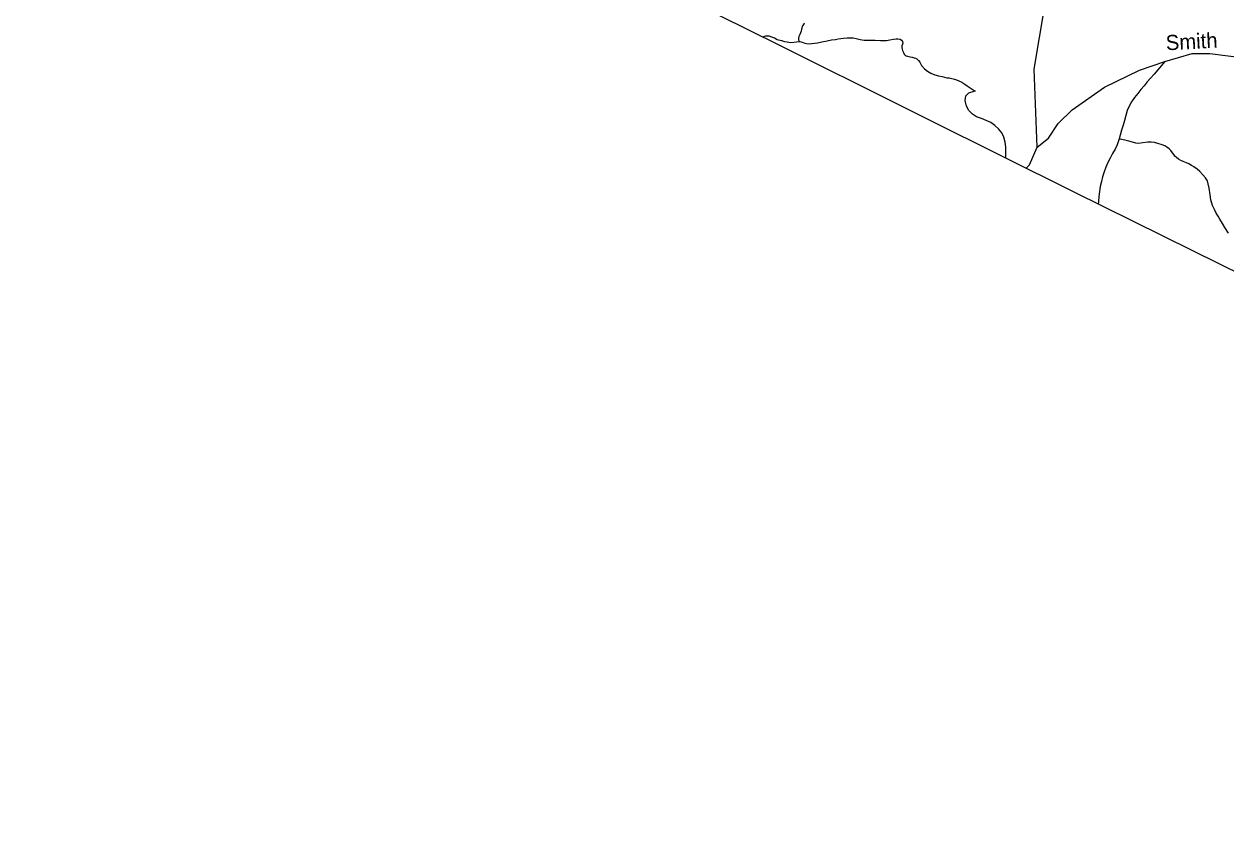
# Model space of a CAD drawing. Extents: x 2056842 to 2160602, y 826753 to 1016856.
# Drawn here: x 2087342 to 2099244, y 837921 to 845771 of the extents above; entities that cross this region are included whole.
import ezdxf

# ---------------------------------------------------------------- set-up
doc = ezdxf.new("R2010")
doc.units = 0
for name, color, linetype in [('Exist Boundary Political CountyLine', 7, 'Continuous'), ('Exist Hydrographic Creek Single Shore', 7, 'Continuous'), ('Exist Hydrographic Creek Single Shore Label', 7, 'Continuous'), ('Exist Hydrographic Misc Water Feature', 7, 'Continuous')]:
    doc.layers.add(name, color=color, linetype=linetype)

msp = doc.modelspace()

# ---------------------------------------------------------------- linework, layer by layer
at = {"layer": 'Exist Boundary Political CountyLine'}
msp.add_lwpolyline([(2087202, 846842), (2088279, 846703), (2089061, 846621), (2089593, 846564), (2090401, 846476), (2091507, 846372), (2092417, 846284), (2093038, 846221), (2093614, 846163), (2094823, 845563), (2096040, 844956), (2096291, 844828), (2097736, 844110), (2098906, 843531), (2099955, 843015), (2100389, 842806), (2101933, 842033), (2102162, 841869), (2110170, 837921)], dxfattribs=at)
at = {"layer": 'Exist Hydrographic Creek Single Shore'}
for points in [[(2097373, 844551), (2097346, 845326), (2097452, 845951), (2097526, 846143), (2097693, 846304), (2097909, 846411)], [(2097373, 844551), (2097486, 844643), (2097581, 844787), (2097722, 844922), (2098042, 845147), (2098387, 845314), (2098640, 845402), (2098911, 845481), (2099083, 845481), (2099628, 845411)], [(2097267, 844343), (2097299, 844376), (2097373, 844551)]]:
    msp.add_lwpolyline(points, dxfattribs=at)
at = {"layer": 'Exist Hydrographic Misc Water Feature'}
for points in [[(2095066, 845779), (2095063, 845771), (2095052, 845753), (2095042, 845721), (2095038, 845701), (2095024, 845669), (2095014, 845649), (2095010, 845633), (2095012, 845616), (2095017, 845603), (2095022, 845599), (2095024, 845597)], [(2094657, 845645), (2094668, 845648), (2094687, 845654), (2094693, 845655), (2094700, 845656), (2094716, 845654), (2094744, 845646), (2094772, 845634), (2094800, 845620), (2094842, 845608), (2094874, 845600), (2094900, 845594), (2094932, 845590), (2094966, 845593), (2094990, 845595), (2095022, 845599), (2095024, 845597)], [(2095024, 845597), (2095046, 845591), (2095064, 845585), (2095090, 845579), (2095118, 845577), (2095168, 845583), (2095198, 845585), (2095242, 845595), (2095294, 845606), (2095338, 845614), (2095376, 845618), (2095404, 845624), (2095456, 845630), (2095494, 845636), (2095530, 845636), (2095554, 845635), (2095582, 845628), (2095622, 845619), (2095660, 845613), (2095700, 845611), (2095730, 845613), (2095770, 845613), (2095824, 845609), (2095836, 845607), (2095858, 845609), (2095882, 845609), (2095916, 845615), (2095952, 845622), (2095978, 845625), (2095996, 845626), (2096018, 845622), (2096030, 845612), (2096040, 845598), (2096044, 845582), (2096042, 845572), (2096036, 845554), (2096036, 845538), (2096038, 845524), (2096040, 845510), (2096050, 845488), (2096057, 845474), (2096064, 845468), (2096068, 845464), (2096076, 845458), (2096091, 845454), (2096115, 845448), (2096137, 845442), (2096155, 845438), (2096169, 845434), (2096182, 845426), (2096199, 845412), (2096213, 845394), (2096229, 845361), (2096259, 845329), (2096289, 845305), (2096323, 845285), (2096361, 845269), (2096397, 845259), (2096433, 845251), (2096481, 845239), (2096503, 845238), (2096531, 845231), (2096555, 845226), (2096575, 845218), (2096599, 845208), (2096627, 845196), (2096659, 845176), (2096683, 845160), (2096711, 845140), (2096751, 845114), (2096764, 845110)], [(2098640, 845402), (2098533, 845274), (2098498, 845237), (2098465, 845200), (2098433, 845161), (2098402, 845122), (2098370, 845083), (2098339, 845043), (2098310, 845002), (2098285, 844959), (2098266, 844914), (2098252, 844866), (2098239, 844817), (2098225, 844769), (2098211, 844721), (2098198, 844672), (2098187, 844636)], [(2097065, 844443), (2097065, 844501), (2097063, 844551), (2097058, 844601), (2097046, 844650), (2097024, 844695), (2096993, 844734), (2096956, 844768), (2096915, 844797), (2096869, 844818), (2096822, 844836), (2096774, 844852), (2096733, 844878), (2096697, 844915), (2096674, 844958), (2096662, 845013), (2096667, 845062), (2096699, 845091), (2096751, 845107), (2096764, 845110)], [(2098187, 844636), (2098184, 844624), (2098167, 844577), (2098146, 844532), (2098121, 844488), (2098097, 844445), (2098075, 844400), (2098056, 844354), (2098039, 844307), (2098023, 844259), (2098010, 844211), (2097998, 844162), (2097991, 844113), (2097986, 844063), (2097983, 844013), (2097980, 843989)], [(2099269, 843702), (2099233, 843756), (2099209, 843798), (2099185, 843838), (2099167, 843868), (2099147, 843898), (2099129, 843934), (2099111, 843976), (2099094, 844030), (2099088, 844080), (2099078, 844145), (2099068, 844190), (2099060, 844218), (2099042, 844250), (2099016, 844279), (2098986, 844311), (2098959, 844333), (2098925, 844357), (2098903, 844371), (2098877, 844387), (2098853, 844397), (2098821, 844409), (2098798, 844419), (2098775, 844433), (2098753, 844449), (2098737, 844464), (2098727, 844479), (2098715, 844497), (2098697, 844518), (2098681, 844536), (2098659, 844554), (2098639, 844564), (2098611, 844574), (2098569, 844590), (2098537, 844598), (2098503, 844602), (2098471, 844602), (2098421, 844594), (2098377, 844589), (2098351, 844591), (2098317, 844601), (2098281, 844611), (2098243, 844621), (2098195, 844633), (2098187, 844636)]]:
    msp.add_lwpolyline(points, dxfattribs=at)

# ---------------------------------------------------------------- texts
at = {"layer": 'Exist Hydrographic Creek Single Shore Label'}
msp.add_text('Smith', height=150, rotation=2.9739, dxfattribs=at).set_placement((2098652, 845511))

doc.saveas('drawing.dxf')
